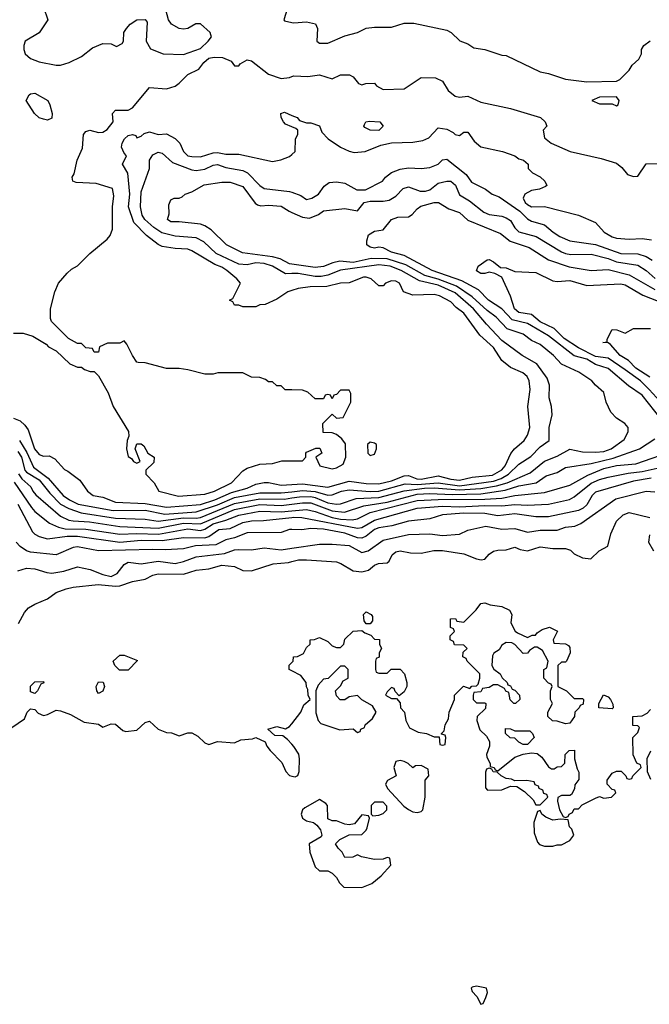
# Model space of a CAD drawing. Header units: inches. Extents: x 2348341 to 2479810, y 460419 to 613669.
# Tile 293 of 656: x 2368718 to 2371684, y 554514 to 559151. Entities that reach past the tile are written whole.
import ezdxf

# ---------------------------------------------------------------- set-up
doc = ezdxf.new("R2010")
doc.units = ezdxf.units.IN
doc.header["$MEASUREMENT"] = 0
doc.layers.add('C3565', color=7, linetype='Continuous')
doc.layers.add('C3575', color=7, linetype='Continuous')

msp = doc.modelspace()

# ---------------------------------------------------------------- linework, layer by layer
at = {"layer": 'C3565', "color": 2}
for points, elevation in [([(2368810.7, 559270.7), (2368851.3, 559150), (2368810.5, 559089.5), (2368744.7, 559050), (2368738, 559030), (2368738, 559010), (2368744.7, 558990), (2368770, 558967.7), (2368810, 558953), (2368890, 558937.1), (2368910, 558937.1), (2368951.3, 558948.7), (2369010, 558978), (2369061.7, 559018.3), (2369110, 559038.8), (2369150, 559038), (2369174.6, 559025.4), (2369200.4, 559039.6), (2369208, 559050), (2369209, 559090), (2369221.2, 559110), (2369239, 559130), (2369270.7, 559150.7), (2369310, 559151.3), (2369319.6, 559139.6), (2369314.8, 559050), (2369334.4, 559014.4), (2369394, 558990), (2369490, 558987.7), (2369570, 559014.9), (2369606, 559050), (2369621.2, 559070), (2369619.3, 559079.3), (2369615.3, 559090), (2369570, 559132), (2369547.9, 559132.1), (2369510.3, 559109.7), (2369490, 559107), (2369469.7, 559109.7), (2369434, 559130), (2369419, 559150), (2369400.9, 559220.9)], 102), ([(2369982, 559210), (2369962, 559150), (2369965.4, 559145.4), (2370000, 559138.1)], 102), ([(2370000, 557407.5), (2369968.4, 557408.4), (2369950, 557426), (2369930, 557426), (2369910, 557446), (2369890, 557446), (2369876.4, 557456.4), (2369850, 557466), (2369810, 557468), (2369770, 557488), (2369651.6, 557488.4), (2369630, 557482), (2369590, 557482), (2369510, 557502), (2369470, 557508), (2369410, 557508.7), (2369310, 557535.3), (2369276.4, 557536.4), (2369270, 557538), (2369249.4, 557569.4), (2369223.1, 557623.1), (2369210, 557638), (2369190, 557628), (2369132.7, 557627.3), (2369094, 557610), (2369090, 557586), (2369070, 557586), (2369062, 557602), (2369030, 557606), (2369010, 557626), (2368990, 557626), (2368948.9, 557648.9), (2368868.9, 557728.9), (2368863.1, 557743.1), (2368864, 557790), (2368884, 557870), (2368902, 557910), (2368942, 557958), (2368963.2, 557976.8), (2368990, 557991.3), (2369049, 558050), (2369130, 558117.3), (2369144.7, 558135.3), (2369154.9, 558165.1), (2369156.3, 558270), (2369162, 558322), (2369155.3, 558355.3), (2369079.1, 558379.1), (2368984, 558384), (2368968, 558390), (2368965.2, 558410), (2368975.5, 558424.5), (2368989, 558490), (2369014.2, 558545.8), (2369019, 558610), (2369030, 558624.7), (2369049, 558631), (2369090, 558619.1), (2369110, 558620.7), (2369130, 558634), (2369159.3, 558670), (2369155.3, 558710), (2369170, 558724.7), (2369230, 558725.5), (2369250, 558736.3), (2369330, 558831), (2369410, 558826), (2369450, 558838), (2369470, 558851.3), (2369510, 558893.4), (2369562.5, 558917.5), (2369585.1, 558950), (2369610, 558970.3), (2369634.9, 558974.9), (2369673, 558973), (2369715.3, 558955.3), (2369730, 558934), (2369750, 558934), (2369756.4, 558943.6), (2369790, 558962), (2369810, 558958), (2369890, 558894.8), (2369950, 558874.8), (2369990, 558878.8), (2370000, 558883.1)], 98), ([(2370000, 558646.8), (2369970, 558659), (2369961.2, 558670), (2369949.4, 558690), (2369949, 558710), (2369965.2, 558714.8), (2370000, 558700.3)], 94), ([(2370000, 557875.7), (2369982, 557870), (2369930, 557835.3), (2369874, 557810), (2369850, 557808), (2369830, 557798), (2369770, 557798), (2369750, 557806), (2369730, 557806), (2369722, 557822), (2369706, 557830), (2369722, 557838), (2369758, 557910), (2369742, 557930), (2369694.5, 557970), (2369670, 557985.6), (2369637.8, 557997.8), (2369530, 558062.4), (2369510, 558069.6), (2369450, 558072.8), (2369390, 558083), (2369370, 558091.5), (2369315.1, 558135.1), (2369255.8, 558195.8), (2369231.6, 558270), (2369238, 558330), (2369227.5, 558427.5), (2369202.7, 558470), (2369222, 558510), (2369210, 558522), (2369198.4, 558550), (2369200.7, 558570), (2369212.7, 558590), (2369230, 558604.9), (2369250, 558610.8), (2369265.4, 558605.4), (2369270, 558594), (2369290, 558602), (2369305.2, 558614.8), (2369330, 558622.8), (2369370, 558610.8), (2369410, 558612.7), (2369451.5, 558591.5), (2369472.7, 558570), (2369490.6, 558530), (2369510, 558510.6), (2369530, 558506.4), (2369570, 558504.4), (2369630, 558524.2), (2369650, 558525.7), (2369690, 558517.3), (2369750, 558517.3), (2369910, 558482.8), (2369949.1, 558490.9), (2369990, 558506), (2370000, 558515.5)], 94), ([(2370000, 557955.3), (2369970, 557954.8), (2369909.5, 557990), (2369870, 558003.4), (2369830, 558006), (2369790, 557996.9), (2369750, 558000.4), (2369644.5, 558050), (2369585.6, 558105.6), (2369550, 558124.2), (2369450, 558131.1), (2369387.2, 558147.2), (2369350, 558172.8), (2369308, 558210), (2369295.8, 558230), (2369287.3, 558270), (2369290, 558341), (2369329.5, 558450), (2369329.6, 558490), (2369346.2, 558513.8), (2369370, 558527.3), (2369390, 558522.8), (2369438.7, 558478.7), (2369530, 558443.6), (2369550, 558441.5), (2369590, 558447.6), (2369630, 558465.3), (2369650, 558468.7), (2369690, 558454.9), (2369770, 558440.2), (2369792.2, 558430), (2369850, 558370.4), (2369870, 558355.8), (2369990, 558342.4), (2370000, 558338.8)], 90), ([(2370000, 557999.7), (2369990, 558001.1), (2369945.2, 558025.2), (2369910, 558034.7), (2369767.7, 558052.3), (2369692.7, 558090), (2369621.1, 558161.1), (2369590, 558180.7), (2369570, 558187.6), (2369470, 558199.3), (2369430, 558199), (2369415.3, 558210), (2369423.1, 558236.9), (2369420.2, 558279.8), (2369430, 558302), (2369446, 558310), (2369469, 558311), (2369483.1, 558316.9), (2369498, 558330), (2369530, 558341), (2369586.8, 558373.2), (2369670, 558386), (2369710, 558386), (2369770, 558364.7), (2369827, 558287), (2369839.3, 558279.3), (2369854.9, 558274.9), (2369890, 558277.6), (2369950, 558272.7), (2369988.5, 558248.5), (2370000, 558243.3)], 86), ([(2368690, 557674.8), (2368734.4, 557674.4), (2368779.8, 557659.8), (2368843.6, 557623.6), (2368854, 557610), (2368890, 557592), (2368954, 557530), (2368990, 557514), (2369010, 557514), (2369023.6, 557503.6), (2369050, 557494), (2369070, 557494), (2369090, 557474), (2369134.4, 557394.4), (2369158, 557330), (2369231.6, 557211.6), (2369232, 557190), (2369224.7, 557170), (2369221, 557130), (2369230, 557094), (2369244.7, 557084.7), (2369254, 557070), (2369270, 557062), (2369286, 557070), (2369262, 557130), (2369270, 557154), (2369290, 557154), (2369303.6, 557143.6), (2369322, 557110), (2369352, 557090), (2369350, 557066), (2369312, 557030), (2369312, 557010), (2369352, 556970), (2369374, 556930), (2369466.9, 556906.9), (2369590, 556916.4), (2369636, 556930), (2369716, 556970), (2369770, 557026), (2369790, 557038.8), (2369850, 557058), (2369910, 557061), (2369952.7, 557072.7), (2370000, 557073.3)], 98), ([(2368690, 557274), (2368721.1, 557261.1), (2368742.2, 557242.2), (2368758.8, 557218.8), (2368787.6, 557130), (2368810, 557104), (2368830, 557096), (2368856.9, 557096.9), (2368883.6, 557083.6), (2368930, 557032), (2368945.4, 557025.4), (2369002, 556982), (2369038, 556930), (2369064.7, 556910), (2369110, 556903), (2369170, 556878.9), (2369310, 556872.9), (2369410, 556855.2), (2369570, 556868.6), (2369637.6, 556890), (2369716.2, 556923.8), (2369790, 556944.2), (2369830, 556963.1), (2369870, 556972), (2369890, 556972), (2369950, 556959.6), (2370000, 556962.4)], 94), ([(2368717.4, 557170), (2368752.6, 557112.6), (2368783.5, 557043.5), (2368852.2, 556992.2), (2368923.7, 556910), (2368952.4, 556890), (2368994, 556870), (2369159.1, 556839.1), (2369310, 556840.6), (2369402.3, 556822.3), (2369550, 556832.6), (2369650, 556866), (2369730, 556900.1), (2369850, 556923), (2369950, 556922), (2370000, 556927.9)], 90), ([(2368710, 557116.9), (2368726.2, 557090), (2368743.2, 557030), (2368750, 557019.5), (2368810, 556984), (2368860.6, 556920.6), (2368910, 556869), (2368949.4, 556849.4), (2369008.6, 556828.6), (2369170, 556802.9), (2369310, 556798.5), (2369370, 556789.3), (2369490, 556804.7), (2369550, 556803.2), (2369570, 556806.4), (2369730, 556872.9), (2369850, 556894.1), (2369966.4, 556893.6), (2370000, 556898.7)], 86), ([(2368712.8, 557012.8), (2368728.2, 556988.2), (2368771.3, 556951.3), (2368780.4, 556930), (2368793.9, 556913.9), (2368910, 556813.4), (2368950, 556794), (2368970.3, 556790.3), (2369046.8, 556786.8), (2369190, 556764.7), (2369370, 556756.3), (2369490, 556779.8), (2369570, 556777.3), (2369730, 556844), (2369850, 556867.3), (2369950, 556863.5), (2370000, 556869.8)], 82), ([(2368693.1, 556973.1), (2368773.9, 556853.9), (2368790, 556834.4), (2368859.6, 556779.6), (2368900.6, 556760.6), (2368933.3, 556753.3), (2369030, 556751.1), (2369190, 556728.4), (2369270, 556731.7), (2369371.9, 556728.1), (2369510, 556752.6), (2369570, 556745), (2369590, 556751.1), (2369630, 556776.8), (2369690, 556793.4), (2369750, 556818), (2369850, 556836.3), (2369950, 556833.2), (2370000, 556837.9)], 78), ([(2368710.4, 556870), (2368779.5, 556739.5), (2368790, 556727.7), (2368810, 556717.1), (2368850, 556706.4), (2368941.3, 556718.7), (2368990, 556718.8), (2369190, 556691.1), (2369290, 556699.7), (2369390, 556698), (2369490, 556712.2), (2369590, 556710.2), (2369610, 556716.9), (2369657.2, 556750), (2369710, 556754.6), (2369770, 556782.7), (2369810, 556791.3), (2369867.2, 556792.8), (2370000, 556807.1)], 74), ([(2370000, 556750), (2369990, 556750.4), (2369950, 556736.3), (2369790, 556733.7), (2369730, 556710.2), (2369690, 556700.9), (2369641.8, 556678.2), (2369547.1, 556672.9), (2369490, 556659.5), (2369405.7, 556654.3), (2369343.5, 556656.5), (2369090, 556650.4), (2368990, 556668.5), (2368970, 556666), (2368889.6, 556630.4), (2368770, 556643.1), (2368750.3, 556650.3), (2368721, 556670), (2368702, 556690)], 70), ([(2368710, 556554.8), (2368750, 556567.3), (2368790, 556565.5), (2368847, 556547), (2368870, 556544.9), (2368926.6, 556553.4), (2368990, 556574.8), (2369050, 556561.6), (2369110, 556537.4), (2369150, 556529.1), (2369177.4, 556542.6), (2369210, 556584.9), (2369230, 556595.8), (2369290, 556588.4), (2369370, 556601.7), (2369450, 556590.3), (2369490, 556598.7), (2369550, 556621.1), (2369683.1, 556636.9), (2369730, 556653.7), (2369750, 556655.8), (2369810, 556654), (2369870, 556663.1), (2369950, 556654.3), (2370000, 556661.6)], 66), ([(2368712.7, 556307.3), (2368740.7, 556359.3), (2368759.3, 556380.7), (2368790, 556398.8), (2368850, 556424), (2368890, 556452.7), (2368938, 556470), (2368970, 556478), (2369088.3, 556491.7), (2369170, 556482.6), (2369190, 556484.9), (2369250, 556505.5), (2369310, 556516.4), (2369344.9, 556535.1), (2369370, 556541.3), (2369490, 556539.6), (2369550, 556558.7), (2369610, 556564.9), (2369670, 556582.4), (2369730, 556576.3), (2369770, 556557.3), (2369810, 556555.5), (2369912.1, 556587.9), (2369985.1, 556594.9), (2370000, 556598.9)], 62), ([(2370000, 556083.8), (2369988, 556090), (2369988.4, 556111.6), (2370000, 556123.7)], 58), ([(2368646.6, 555793.4), (2368741.2, 555858.8), (2368754, 555890), (2368770, 555906), (2368790, 555902.8), (2368805.1, 555885.1), (2368830, 555874.9), (2368850, 555879.3), (2368890, 555899.1), (2368910, 555896.3), (2368958.3, 555878.3), (2369022.6, 555842.6), (2369090, 555834), (2369110, 555818.8), (2369150, 555835.5), (2369170, 555833), (2369203.8, 555803.8), (2369219.1, 555799.1), (2369270, 555804.9), (2369310, 555840.7), (2369330, 555846.8), (2369371.3, 555810), (2369410, 555794), (2369433.2, 555793.2), (2369470, 555778.8), (2369510, 555793), (2369530, 555793), (2369557.4, 555777.4), (2369590, 555744.7), (2369610, 555738), (2369650, 555751.3), (2369730, 555746), (2369760.1, 555759.9), (2369815.5, 555764.5), (2369831.3, 555771.3), (2369874, 555750), (2369882, 555730), (2369898, 555710), (2369953, 555653), (2369971.3, 555610), (2369990, 555591.3), (2370000, 555588.7)], 58), ([(2370000, 555738.9), (2369980.4, 555760.4), (2369958, 555778), (2369920.4, 555780.4), (2369888, 555810), (2369930, 555822), (2369970, 555812), (2369990, 555822), (2370000, 555835.1)], 58)]:
    msp.add_lwpolyline(points, dxfattribs=dict(at, elevation=elevation))
for points, elevation in [([(2368850, 558678), (2368830, 558682), (2368810, 558688.7), (2368788.7, 558710), (2368749, 558770), (2368763.1, 558796.9), (2368770, 558802), (2368790, 558804.7), (2368850.7, 558770.7), (2368861, 558750), (2368871.3, 558710), (2368870, 558688)], 98), ([(2369230, 556088), (2369188.4, 556088.4), (2369166, 556110), (2369158, 556130), (2369190, 556158), (2369210, 556158), (2369272.7, 556132.7)], 58), ([(2368790, 555978), (2368770, 555986), (2368770, 556012), (2368790, 556032), (2368830, 556034), (2368832.7, 556027.3), (2368818, 556022), (2368802, 555990)], 58), ([(2369090, 555978), (2369082, 555990), (2369079, 556010), (2369090, 556032), (2369111.6, 556031.6), (2369118, 556010), (2369110, 555988)], 58)]:
    msp.add_lwpolyline(points, close=True, dxfattribs=dict(at, elevation=elevation))
at = {"layer": 'C3575', "color": 2}
for points, elevation in [([(2370000, 559138.1), (2370010, 559136), (2370070, 559141), (2370111.1, 559131.1), (2370121, 559110), (2370118, 559050), (2370130, 559041), (2370170, 559040.7), (2370250, 559074.8), (2370310, 559090.8), (2370350, 559110.7), (2370390, 559116.3), (2370470, 559116), (2370530, 559134.8), (2370574.4, 559134.4), (2370730, 559101), (2370750.6, 559090.6), (2370791.1, 559051.1), (2370830, 559038), (2370858, 559018), (2370910, 559011.3), (2370990, 558984.7), (2371010, 558982), (2371170, 558904.7), (2371210, 558898), (2371290, 558871.3), (2371390, 558858), (2371530, 558862), (2371546, 558870), (2371590, 558914), (2371603.1, 558936.9), (2371634.6, 558965.4), (2371648, 558990), (2371648, 559010), (2371658, 559030), (2371688.4, 559051.6)], 102), ([(2370000, 558883.1), (2370010, 558887.3), (2370076, 558884), (2370131, 558891), (2370190, 558872), (2370229, 558891), (2370271.3, 558891.3), (2370290, 558882), (2370314, 558850), (2370330, 558844.7), (2370349, 558851), (2370390, 558851.3), (2370399.6, 558839.6), (2370430, 558822), (2370530, 558824.7), (2370610, 558878), (2370676.9, 558876.9), (2370710, 558862), (2370736.8, 558816.8), (2370770, 558790.8), (2370790, 558786), (2370830, 558790.8), (2370890, 558763), (2371030, 558732.7), (2371172, 558690), (2371194, 558670), (2371202, 558650), (2371184.7, 558630), (2371190, 558594), (2371222, 558570), (2371312, 558530), (2371457.5, 558497.5), (2371530, 558474.8), (2371554.4, 558454.4), (2371582, 558422), (2371610, 558412), (2371630, 558414), (2371670, 558472), (2371730, 558474)], 98), ([(2370000, 558700.3), (2370024.7, 558690), (2370036.9, 558676.9), (2370050.9, 558670.9), (2370070, 558664.7), (2370090, 558664.7), (2370130, 558651), (2370142, 558622), (2370171.3, 558590), (2370230, 558551), (2370270, 558531.3), (2370294.6, 558525.4), (2370346, 558530), (2370420.2, 558559.8), (2370469.3, 558570.7), (2370570, 558574.8), (2370617.5, 558582.5), (2370645.6, 558594.4), (2370690, 558642), (2370730, 558635.5), (2370760.5, 558620.5), (2370770, 558611), (2370790, 558606), (2370810, 558622), (2370830, 558621), (2370859, 558579), (2370890, 558553), (2370992, 558530), (2371050, 558510.6), (2371070, 558496), (2371092, 558490), (2371114, 558470), (2371114, 558450), (2371134, 558430), (2371170, 558411.3), (2371191.3, 558390), (2371202, 558370), (2371195.3, 558364.7), (2371167.1, 558352.9), (2371130, 558347), (2371097.3, 558330), (2371090.4, 558310), (2371099.5, 558290), (2371110, 558280.3), (2371130, 558269), (2371190, 558270.6), (2371351.3, 558230), (2371430, 558196), (2371471.3, 558150), (2371510, 558127.7), (2371530, 558122), (2371590, 558117.3), (2371650, 558121), (2371694.8, 558114.8)], 94), ([(2370000, 558515.5), (2370015.3, 558530), (2370018, 558590), (2370028, 558610), (2370028, 558630), (2370019, 558639), (2370000, 558646.8)], 94), ([(2370000, 558338.8), (2370043.4, 558323.4), (2370070, 558304.9), (2370094, 558310), (2370125.2, 558330), (2370152.3, 558367.7), (2370176.5, 558383.5), (2370210, 558386.8), (2370250, 558380.7), (2370306, 558350), (2370348, 558350), (2370428, 558390), (2370442, 558410), (2370470, 558430.8), (2370510, 558446.8), (2370550, 558454), (2370609.3, 558450.7), (2370650, 558454.8), (2370689.4, 558470.6), (2370710, 558491), (2370730, 558494.8), (2370821.6, 558421.6), (2370846.3, 558386.3), (2370912.7, 558352.7), (2370944.7, 558330), (2370977.5, 558317.5), (2371074.4, 558250), (2371110, 558213.4), (2371130, 558202), (2371190, 558184.9), (2371230.7, 558150), (2371262.8, 558130), (2371310.3, 558110.3), (2371430, 558092.7), (2371550, 558050.3), (2371630, 558047.6), (2371670, 558036.5), (2371698.2, 558018.2)], 90), ([(2370000, 558243.3), (2370050, 558220.7), (2370083.2, 558216.8), (2370126.3, 558233.7), (2370150, 558250.6), (2370250, 558262), (2370310, 558250.7), (2370341.2, 558290), (2370370, 558296), (2370430, 558295.8), (2370458.6, 558301.4), (2370490, 558320.5), (2370524.4, 558355.6), (2370550, 558364.2), (2370604.2, 558344.2), (2370630, 558343.2), (2370650.7, 558349.3), (2370690, 558381.1), (2370730, 558390.4), (2370750, 558390.4), (2370771.4, 558371.4), (2370790, 558325.5), (2370837.5, 558297.5), (2370904.3, 558244.3), (2370930, 558233.4), (2370990, 558226.4), (2371010, 558218.4), (2371030, 558204.9), (2371050.5, 558170), (2371070, 558152.7), (2371150.7, 558130), (2371270, 558058), (2371290, 558050.3), (2371314.1, 558045.8), (2371410, 558047.2), (2371490, 558026.5), (2371530.2, 558010.2), (2371630, 557995.6), (2371670, 557970.4), (2371712.2, 557932.2)], 86), ([(2371739.6, 557270), (2371650, 557382.4), (2371586.6, 557426.6), (2371490, 557507.6), (2371430, 557526.9), (2371390, 557552.3), (2371330, 557568.4), (2371210, 557662.3), (2371129.6, 557710), (2371110, 557719.8), (2371037.7, 557737.7), (2370990, 557789.7), (2370926, 557830), (2370879.1, 557879.1), (2370801.7, 557921.7), (2370660.9, 557970), (2370530, 558039.8), (2370470, 558056.9), (2370430, 558077.2), (2370410, 558079.3), (2370390, 558075.1), (2370370, 558079.3), (2370354, 558090), (2370353.2, 558110), (2370362, 558138), (2370390, 558154.8), (2370430, 558162), (2370470, 558210.8), (2370499.3, 558220.7), (2370550, 558222), (2370567.2, 558232.8), (2370590, 558261), (2370607.2, 558272.8), (2370670, 558290.5), (2370690.6, 558290.6), (2370740.4, 558260.4), (2370790, 558243), (2370830, 558206.8), (2370983.9, 558143.9), (2371028.1, 558108.1), (2371118, 558078), (2371210, 558020.4), (2371306.7, 557986.7), (2371410, 557970.4), (2371490, 557974.3), (2371590, 557950.2), (2371710, 557880.2)], 82), ([(2370000, 556898.7), (2370036, 556904), (2370090, 556904.8), (2370110, 556900.9), (2370170, 556876.3), (2370210.7, 556869.3), (2370230, 556871.4), (2370303.6, 556896.4), (2370410, 556900.5), (2370530, 556932.5), (2370624.9, 556944.9), (2370670, 556946.4), (2370790, 556936.5), (2370890, 556942.8), (2370965, 556955), (2371014, 556970), (2371122.8, 557017.2), (2371190, 557071.8), (2371250, 557094.9), (2371310, 557128.4), (2371370, 557115.3), (2371430, 557114.3), (2371470, 557117.4), (2371505.2, 557130), (2371565.4, 557174.6), (2371585.2, 557210), (2371584, 557230), (2371569.3, 557249.3), (2371530, 557274), (2371503.2, 557303.2), (2371481.2, 557350), (2371470, 557395.3), (2371430, 557429.2), (2371412.7, 557450), (2371351.6, 557491.6), (2371270, 557529.4), (2371232.7, 557570), (2371170, 557620.7), (2371130, 557640.7), (2371089.7, 557669.7), (2371015.1, 557695.1), (2370962.4, 557750), (2370921.1, 557781.1), (2370850, 557846.2), (2370776.1, 557896.1), (2370690, 557929.2), (2370626.9, 557946.9), (2370537.2, 557997.2), (2370450, 558024.1), (2370374, 558026), (2370290, 558007), (2370226.3, 558013.7), (2370193.6, 558006.4), (2370150, 557988.4), (2370110, 557983.9), (2370000, 557999.7)], 86), ([(2371770, 557315.6), (2371684, 557410), (2371642.4, 557450), (2371570, 557502.7), (2371490, 557557.6), (2371430, 557565.5), (2371350, 557606), (2371283.5, 557650), (2371236.5, 557696.5), (2371170, 557728.6), (2371130, 557762), (2371070, 557771.8), (2371049.7, 557790), (2371029.6, 557849.6), (2370990, 557938), (2370956.4, 557956.4), (2370930, 557962), (2370910, 557955.3), (2370890, 557955.3), (2370870, 557968.7), (2370878, 557990), (2370920.4, 558019.6), (2370930, 558022), (2370950, 558011.3), (2370983.6, 557983.6), (2371010, 557982), (2371050, 557964.7), (2371150, 557960.7), (2371230, 557920.7), (2371250, 557918), (2371310, 557922.4), (2371390, 557898.7), (2371550, 557907.7), (2371570, 557903), (2371654, 557854), (2371725.5, 557825.5)], 78), ([(2370000, 556927.9), (2370050, 556933.9), (2370110, 556928.8), (2370170, 556912.1), (2370190, 556913.6), (2370234, 556930), (2370270, 556936.5), (2370370, 556928.6), (2370410, 556931), (2370534.6, 556965.4), (2370590, 556962.2), (2370689.5, 556969.5), (2370790, 556955.7), (2370950, 556977.2), (2370986.3, 556990), (2371021.1, 557010), (2371070, 557058.4), (2371126.2, 557093.8), (2371170, 557139.1), (2371212.7, 557170), (2371212.3, 557230), (2371226.6, 557290), (2371222.7, 557330), (2371212.7, 557370), (2371214.5, 557430), (2371202.3, 557462.3), (2371155.1, 557530), (2371085.2, 557570), (2370990, 557640.5), (2370917, 557717), (2370856.4, 557790), (2370770, 557864.8), (2370690, 557900.6), (2370601.6, 557921.6), (2370515.6, 557970), (2370463.7, 557990), (2370410, 557995.9), (2370230, 557970.8), (2370170, 557947.7), (2370138.2, 557941.8), (2370110, 557941.8), (2370030, 557955.8), (2370000, 557955.3)], 90), ([(2370000, 556962.4), (2370050, 556965.2), (2370170, 556949.3), (2370270, 556977.6), (2370350, 556966.5), (2370410, 556964.7), (2370470, 556979.2), (2370530, 557003.6), (2370550, 557004.7), (2370588.4, 556988.4), (2370610, 556986.8), (2370690, 557003.6), (2370750, 556987.6), (2370790, 556982.9), (2370850, 556995.8), (2370945.2, 557005.2), (2370990, 557030.4), (2371005.4, 557050), (2371032, 557108), (2371049.8, 557130.2), (2371094.5, 557170), (2371110, 557194.8), (2371121.6, 557230), (2371112.3, 557330), (2371122.9, 557410), (2371118.7, 557450), (2371109.6, 557470), (2371088.5, 557488.5), (2371030, 557513.6), (2370990, 557545.6), (2370950, 557606.6), (2370885.7, 557665.7), (2370810, 557769.4), (2370774.8, 557794.8), (2370750, 557822.7), (2370695.3, 557850), (2370670, 557857), (2370570, 557854), (2370526, 557870), (2370508, 557910), (2370490, 557919), (2370470, 557921.2), (2370442, 557910), (2370430, 557898), (2370410, 557898), (2370374, 557930), (2370350, 557938.4), (2370338, 557938), (2370270, 557912), (2370230, 557909.4), (2370165.1, 557894.9), (2370086.4, 557893.6), (2370030, 557885.2), (2370000, 557875.7)], 94), ([(2371687.4, 557467.4), (2371621.3, 557510), (2371586.3, 557546.3), (2371547.3, 557570), (2371502, 557622), (2371490, 557628.7), (2371466, 557630), (2371486, 557634), (2371486, 557646), (2371510, 557691.3), (2371531.1, 557691.1), (2371570, 557674), (2371610, 557696), (2371690, 557696)], 74), ([(2370000, 557073.3), (2370050, 557074), (2370066, 557090), (2370066, 557110), (2370070, 557114), (2370112.7, 557132.7), (2370132.7, 557132.7), (2370142, 557110), (2370114, 557090), (2370132, 557050), (2370190, 557036), (2370210, 557041), (2370242, 557058), (2370255.3, 557090), (2370252.9, 557152.9), (2370236.5, 557176.5), (2370210, 557198), (2370190, 557206), (2370147.3, 557207.3), (2370146, 557250), (2370190, 557294), (2370210, 557274), (2370242, 557278), (2370278, 557350), (2370278, 557390), (2370270, 557406), (2370230, 557406), (2370210, 557386), (2370198, 557382), (2370190, 557366), (2370182, 557382), (2370170, 557386), (2370158, 557382), (2370150, 557366), (2370110, 557366), (2370076.4, 557396.4), (2370050, 557406), (2370000, 557407.5)], 98), ([(2370000, 556869.8), (2370050, 556876.1), (2370090, 556876.3), (2370190, 556837.4), (2370247.9, 556832.1), (2370339, 556861), (2370450, 556878.6), (2370590, 556916.6), (2370650, 556920.1), (2370755.6, 556915.6), (2370890, 556917.9), (2371005.4, 556934.6), (2371070, 556955.2), (2371150.8, 556969.2), (2371197.7, 557002.3), (2371250, 557018), (2371290, 557042), (2371410, 557060.2), (2371514.2, 557085.8), (2371637.2, 557130), (2371710, 557176.3)], 82), ([(2370000, 556837.9), (2370070, 556844.5), (2370110, 556835.6), (2370190, 556806.4), (2370230, 556798.6), (2370284, 556796), (2370310, 556800.2), (2370370, 556830.2), (2370590, 556886.2), (2370690, 556891.6), (2370910, 556892.2), (2370990, 556898.4), (2371050.2, 556910.2), (2371190, 556924.6), (2371310, 556959.5), (2371394.5, 557005.4), (2371470, 557037.6), (2371530, 557051.2), (2371620.3, 557059.7), (2371810, 557125.5)], 78), ([(2370000, 556807.1), (2370010, 556808.2), (2370047.1, 556807.1), (2370310, 556756.2), (2370330, 556759.1), (2370390, 556794.4), (2370590, 556850.2), (2370710, 556860.2), (2370790, 556857.4), (2370910, 556863.5), (2370990, 556861.2), (2371050, 556868.1), (2371110, 556864.7), (2371210, 556868.9), (2371308.4, 556891.6), (2371330, 556903.8), (2371410, 556969), (2371450, 556985.5), (2371490, 556996.9), (2371584.7, 557015.3), (2371650, 557022.6), (2371750, 557044.6)], 74), ([(2371692.3, 556992.3), (2371610, 556977.3), (2371430, 556926), (2371415.6, 556910), (2371390, 556866), (2371372, 556850), (2371350, 556839.6), (2371210, 556810.3), (2371150, 556810.3), (2371050, 556824), (2370970, 556814.3), (2370910, 556825.2), (2370810, 556826.9), (2370710, 556819), (2370650, 556800.3), (2370550, 556788.9), (2370472, 556768), (2370410, 556758.6), (2370389.2, 556750.8), (2370350, 556718.9), (2370330, 556708.9), (2370310, 556711.4), (2370250, 556732.1), (2370150, 556751.1), (2370090, 556754.3), (2370048, 556748), (2370000, 556750)], 70), ([(2370000, 556661.6), (2370130, 556680.5), (2370190, 556680.5), (2370270, 556675.3), (2370330, 556642.4), (2370359.3, 556650), (2370430, 556700.5), (2370550, 556727), (2370650, 556730.4), (2370710, 556722.6), (2370790, 556728.5), (2370830, 556747.3), (2370914.9, 556765.1), (2370990, 556752.2), (2371050, 556754.9), (2371110, 556737.3), (2371170, 556746.4), (2371250, 556746.4), (2371290, 556760.4), (2371333.6, 556766.4), (2371361.3, 556778.7), (2371526.2, 556893.8), (2371670, 556930.4), (2371710, 556928.2)], 66), ([(2370000, 556598.9), (2370032.3, 556607.7), (2370070, 556608), (2370210, 556597.1), (2370231.3, 556590), (2370290, 556554.8), (2370330, 556550.4), (2370361.7, 556558.3), (2370390, 556582), (2370408.7, 556590), (2370450, 556593.4), (2370459.3, 556600.7), (2370472.7, 556630), (2370490, 556644.9), (2370510, 556650.4), (2370559.8, 556639.8), (2370610, 556638.8), (2370669.5, 556650.5), (2370710, 556650.5), (2370810, 556635.5), (2370870, 556612.2), (2370892, 556608), (2370910, 556610.7), (2370930, 556634), (2370950, 556647.7), (2370970, 556653.4), (2371010, 556654), (2371050, 556666.8), (2371076.1, 556656.1), (2371110, 556650.4), (2371170, 556667.7), (2371230, 556661), (2371290, 556660.7), (2371312.7, 556652.7), (2371330, 556636), (2371370, 556616), (2371408.4, 556611.6), (2371448, 556650), (2371489, 556671), (2371503.7, 556730), (2371529.2, 556790), (2371561.2, 556818.8), (2371590, 556830.5), (2371686, 556806)], 62), ([(2371684.7, 556724.7), (2371681, 556690), (2371704.7, 556650)], 62), ([(2370000, 556123.7), (2370006, 556130), (2370008.9, 556151.1), (2370027.3, 556152.7), (2370054.6, 556165.4), (2370070, 556194), (2370086, 556210), (2370086, 556230), (2370107.3, 556232.7), (2370130, 556242), (2370170, 556222), (2370190, 556202), (2370210, 556194), (2370230, 556194), (2370246, 556210), (2370250, 556234), (2370290, 556272), (2370330, 556274), (2370343.6, 556263.6), (2370372.7, 556252.7), (2370390, 556234), (2370412.7, 556232.7), (2370414, 556210), (2370422, 556190), (2370412, 556170), (2370411.6, 556148.4), (2370398, 556142), (2370394, 556130), (2370394, 556090), (2370398, 556078), (2370410, 556074), (2370450, 556074), (2370468, 556092), (2370510, 556092), (2370530.9, 556070.9), (2370542, 556030), (2370542, 556010), (2370530, 555986), (2370506, 555966), (2370487.3, 555987.3), (2370482, 556002), (2370470, 556006), (2370450, 555986), (2370442, 555970), (2370470, 555954), (2370494, 555954), (2370510, 555934), (2370512, 555910), (2370531.3, 555890), (2370538, 555850), (2370555.3, 555815.3), (2370595.3, 555795.3), (2370634, 555790), (2370670, 555774), (2370694, 555774), (2370698, 555738), (2370710, 555734), (2370722, 555738), (2370726, 555770), (2370722, 555782), (2370706, 555786), (2370706, 555790), (2370718, 555802), (2370722, 555830), (2370738, 555858), (2370742, 555890), (2370766, 555950), (2370766, 555970), (2370808.4, 556011.6), (2370838, 556002), (2370848.4, 556011.6), (2370870, 556014), (2370878, 556022), (2370886, 556050), (2370886, 556070), (2370826, 556130), (2370822, 556142), (2370806, 556150), (2370807.3, 556172.7), (2370826, 556190), (2370810, 556206), (2370767.3, 556207.3), (2370762, 556222), (2370746, 556230), (2370746, 556250), (2370766, 556270), (2370762, 556282), (2370748.4, 556288.4), (2370748, 556330), (2370771.6, 556331.6), (2370778, 556318), (2370810, 556314), (2370868.4, 556371.6), (2370890, 556402), (2370910, 556404.7), (2370934.8, 556394.8), (2370990, 556386.8), (2371026, 556370), (2371036, 556350), (2371032, 556310), (2371051.6, 556271.6), (2371063.6, 556263.6), (2371110, 556242), (2371132, 556252), (2371148, 556252), (2371156.4, 556263.6), (2371180.2, 556279.8), (2371214, 556290), (2371251.1, 556271.1), (2371232, 556230), (2371234, 556214), (2371290, 556211.3), (2371303.6, 556203.6), (2371310, 556194), (2371311.1, 556168.9), (2371294, 556130), (2371290, 556126), (2371270, 556126), (2371254, 556110), (2371254, 556010), (2371294, 555990), (2371330, 555954), (2371370, 555954), (2371374, 555950), (2371372.7, 555927.3), (2371358, 555922), (2371354, 555910), (2371334, 555890), (2371332, 555870), (2371310, 555838), (2371290, 555835.3), (2371250, 555848), (2371228.4, 555848.4), (2371206, 555870), (2371206, 555890), (2371228, 555930), (2371218, 555950), (2371218, 555990), (2371226, 556010), (2371222, 556022), (2371210, 556026), (2371188, 556050), (2371188, 556090), (2371202, 556098), (2371208, 556130), (2371180.4, 556180.4), (2371156.4, 556196.4), (2371143.6, 556196.4), (2371119.6, 556180.4), (2371110, 556168), (2371090, 556166), (2371050, 556208), (2371036.4, 556216.4), (2371010, 556218), (2370990, 556206), (2370976.9, 556183.1), (2370951.6, 556168.4), (2370945.4, 556154.6), (2370942, 556110), (2370951.6, 556091.6), (2370982, 556070), (2370991.6, 556051.6), (2371014, 556030), (2371018, 556018), (2371030, 556014), (2371038, 555998), (2371050, 555994), (2371072, 555970), (2371074, 555950), (2371054, 555930), (2371046, 555930), (2371028.4, 555948.4), (2371022, 555982), (2371008, 555988), (2371002, 556002), (2370970, 556018), (2370950, 556018), (2370930, 556006), (2370898, 556002), (2370890, 555986), (2370858, 555982), (2370854, 555970), (2370854, 555950), (2370870, 555934), (2370910, 555934), (2370914, 555930), (2370912.7, 555907.3), (2370874, 555870), (2370872, 555850), (2370886, 555806), (2370916.9, 555776.9), (2370931.1, 555751.1), (2370931, 555730), (2370918, 555690), (2370919.6, 555679.6), (2370934, 555646), (2370934, 555634), (2370954, 555630), (2370958, 555618), (2370970, 555614), (2371050, 555678), (2371090, 555692), (2371130, 555698), (2371155.3, 555695.3), (2371178, 555678), (2371210, 555632), (2371223.6, 555623.6), (2371236.4, 555623.6), (2371250, 555632), (2371270, 555634), (2371286, 555650), (2371288, 555690), (2371306, 555710), (2371331.3, 555711.3), (2371332, 555670), (2371343.6, 555623.6), (2371352.7, 555607.3), (2371352.7, 555572.7), (2371332.7, 555547.3), (2371331.6, 555528.4), (2371318, 555502), (2371310, 555498), (2371270, 555498), (2371252.7, 555487.3), (2371252, 555470), (2371261, 555430), (2371278, 555398), (2371290, 555394), (2371302, 555398), (2371306, 555410), (2371322, 555418), (2371330, 555434), (2371350, 555434), (2371367.3, 555452.7), (2371430, 555484.7), (2371450, 555492), (2371470, 555484.7), (2371506, 555490), (2371526, 555510), (2371522, 555522), (2371510, 555526), (2371486, 555550), (2371486, 555570), (2371510, 555602), (2371530, 555612), (2371551.6, 555611.6), (2371574, 555590), (2371578, 555578), (2371590, 555574), (2371602, 555578), (2371606, 555590), (2371646, 555630), (2371642, 555642), (2371626, 555650), (2371608.9, 555688.9), (2371606, 555770), (2371630, 555794), (2371638, 555818), (2371630, 555826), (2371607.3, 555827.3), (2371606, 555870), (2371650, 555872), (2371674.6, 555885.4), (2371690, 555902)], 58), ([(2370000, 555835.1), (2370042, 555890), (2370056.4, 555923.6), (2370086, 555950), (2370078, 555970), (2370076.4, 555996.4), (2370069.1, 556009.1), (2370068, 556030), (2370042, 556062), (2370000, 556083.8)], 58), ([(2370000, 555588.7), (2370015.3, 555584.7), (2370028.4, 555591.6), (2370035.3, 555610), (2370037.2, 555670), (2370032.7, 555692.7), (2370010, 555728), (2370000, 555738.9)], 58), ([(2371690, 555706), (2371672, 555670), (2371674, 555610), (2371690, 555574)], 58)]:
    msp.add_lwpolyline(points, dxfattribs=dict(at, elevation=elevation))
for points, elevation in [([(2371530, 558788), (2371450, 558786), (2371414, 558770), (2371450, 558754), (2371510, 558754), (2371530, 558744.7), (2371538, 558750), (2371542, 558770)], 102), ([(2370410, 558629.5), (2370368.7, 558630), (2370344, 558644), (2370339.5, 558650), (2370342, 558658), (2370349.2, 558670), (2370366.5, 558673.5), (2370414.8, 558670), (2370430.5, 558650)], 94), ([(2370370, 557161.2), (2370356, 557150), (2370358, 557110), (2370370, 557098), (2370390, 557104.7), (2370399, 557130), (2370399, 557150), (2370390, 557157.2)], 98), ([(2370350, 556306), (2370340.4, 556320.4), (2370338, 556350), (2370350, 556362), (2370374, 556350), (2370379.6, 556339.6), (2370379.6, 556320.4), (2370370, 556306)], 58), ([(2370250, 556106), (2370230, 556106), (2370172, 556048), (2370150, 556046), (2370123.6, 556016.4), (2370114, 555990), (2370112.7, 555887.3), (2370124.7, 555850), (2370136.9, 555836.9), (2370226.4, 555806.4), (2370290, 555812), (2370310, 555794), (2370322, 555798), (2370326, 555810), (2370342, 555818), (2370346, 555830), (2370380.4, 555859.6), (2370398, 555890), (2370380.4, 555920.4), (2370330, 555948), (2370310, 555968), (2370270, 555962), (2370250, 555948), (2370228.4, 555948.4), (2370210, 555966), (2370206, 555990), (2370230, 556014), (2370242, 556038), (2370266, 556050), (2370266, 556090)], 58), ([(2371510, 555906), (2371446, 555910), (2371446, 555930), (2371468.7, 555971.3), (2371490, 555962), (2371502, 555950), (2371512.7, 555927.3), (2371514, 555910)], 58), ([(2371050, 555802), (2371122, 555802), (2371134, 555790), (2371142, 555770), (2371110, 555738), (2371090, 555738), (2371069.1, 555749.1), (2371050, 555768), (2371029.1, 555769.1), (2371006, 555790), (2371007.3, 555812.7), (2371030, 555812)], 58), ([(2370510, 555662), (2370490, 555658), (2370481, 555630), (2370492, 555590), (2370451.6, 555568.4), (2370442, 555550), (2370451.3, 555530), (2370527.7, 555447.7), (2370550, 555431), (2370570, 555421), (2370590, 555418), (2370610, 555422), (2370618, 555430), (2370628, 555490), (2370628, 555570), (2370646, 555590), (2370642, 555622), (2370610, 555638), (2370583.6, 555636.4), (2370570, 555628), (2370548.4, 555648.4), (2370530, 555658)], 58), ([(2370930, 555626), (2370918, 555622), (2370912.7, 555607.3), (2370912.7, 555532.7), (2370922, 555522), (2370990, 555524.7), (2371030, 555542), (2371059.6, 555539.6), (2371096.9, 555516.9), (2371136.9, 555476.9), (2371150, 555454), (2371170, 555454), (2371206, 555490), (2371202, 555502), (2371187.3, 555507.3), (2371182, 555522), (2371166, 555530), (2371162, 555542), (2371147.3, 555547.3), (2371142, 555562), (2371107.3, 555567.3), (2371050, 555566), (2371034.6, 555574.6), (2371010, 555578), (2370986, 555590), (2370967.3, 555607.3), (2370948.4, 555608.4), (2370942, 555622)], 58), ([(2370130, 555478), (2370061.4, 555438.6), (2370051.3, 555430), (2370044.7, 555410), (2370051.1, 555391.1), (2370070, 555378), (2370102, 555370), (2370118, 555358), (2370135.3, 555335.3), (2370142, 555310), (2370138, 555302), (2370082, 555270), (2370084.7, 555230), (2370110, 555162), (2370130, 555142), (2370170, 555142), (2370190, 555132), (2370211.1, 555111.1), (2370225.4, 555085.4), (2370246, 555066), (2370330, 555064.7), (2370376.4, 555083.6), (2370420.4, 555119.6), (2370466, 555170), (2370462, 555202), (2370450, 555206), (2370430, 555198), (2370390, 555195.3), (2370328.9, 555208.9), (2370310, 555218), (2370287.3, 555207.3), (2370250, 555206), (2370238, 555230), (2370218, 555250), (2370206, 555270), (2370226, 555290), (2370270, 555312), (2370330, 555314), (2370350, 555334), (2370354.6, 555345.4), (2370366, 555390), (2370362, 555402), (2370330, 555406), (2370295.3, 555364.7), (2370270, 555359), (2370250, 555362), (2370210, 555378), (2370190, 555378), (2370170, 555388), (2370168, 555450), (2370160.4, 555460.4)], 58), ([(2370430, 555466), (2370390, 555466), (2370374, 555450), (2370374, 555410), (2370382, 555402), (2370410, 555404.7), (2370430, 555412), (2370448, 555430), (2370447.3, 555447.3)], 58), ([(2371170, 555426), (2371158, 555422), (2371141, 555370), (2371142, 555322), (2371156.9, 555276.9), (2371166.4, 555266.4), (2371190, 555258), (2371230, 555258), (2371250, 555264.7), (2371270, 555264.7), (2371310, 555284.7), (2371328, 555310), (2371319, 555339), (2371308, 555350), (2371302, 555382), (2371266, 555386), (2371230, 555381.2), (2371196, 555396), (2371178, 555410)], 58), ([(2370870, 554599), (2370850, 554594), (2370844.7, 554590), (2370850, 554574), (2370872, 554550), (2370890, 554514), (2370902, 554518), (2370914.6, 554545.4), (2370922, 554570), (2370918, 554590)], 58)]:
    msp.add_lwpolyline(points, close=True, dxfattribs=dict(at, elevation=elevation))

doc.saveas('drawing.dxf')
